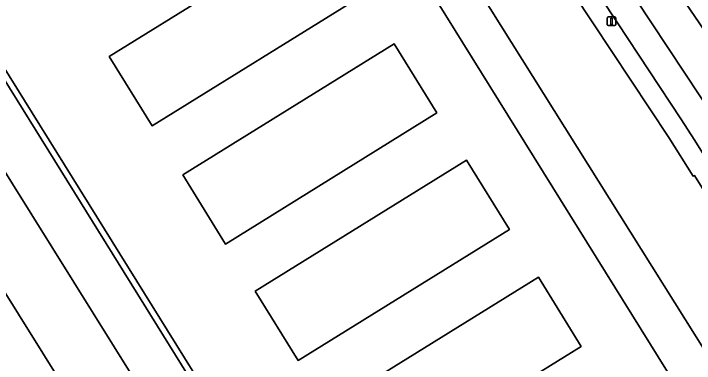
# Model space of a CAD drawing. Extents: x 159279 to 160377, y 384531 to 385888.
# Drawn here: x 159659.3 to 159738.8, y 385710.3 to 385751.1 of the extents above; entities that cross this region are included whole.
import ezdxf

# ---------------------------------------------------------------- set-up
doc = ezdxf.new("R2010")
doc.units = 0
for name, color, linetype in [('IMGEO_Berm_groen', 7, 'Continuous'), ('IMGEO_Fietspad_gesloten', 7, 'Continuous'), ('IMGEO_Groenvoorziening', 7, 'Continuous'), ('IMGEO_Lichtmast', 7, 'Continuous'), ('IMGEO_Muur', 7, 'Continuous'), ('IMGEO_Parkeervlak_open', 7, 'Continuous'), ('IMGEO_Rijbaan_lokaal_gesloten', 7, 'Continuous'), ('IMGEO_Rijbaan_lokaal_open', 7, 'Continuous'), ('IMGEO_Rijbaan_regionaal_gesloten', 7, 'Continuous'), ('IMGEO_Voetpad_open', 7, 'Continuous')]:
    doc.layers.add(name, color=color, linetype=linetype)

msp = doc.modelspace()

# ---------------------------------------------------------------- linework, layer by layer
at = {"layer": 'IMGEO_Berm_groen'}
msp.add_lwpolyline([(159687.413, 385818.912), (159696.373, 385806.344), (159699.097, 385802.447), (159705.884, 385792.137), (159733.796, 385750), (159741.394, 385738.529), (159749.346, 385725.761), (159772.286, 385689.072), (159776.137, 385682.914), (159777.721, 385683.906), (159777.482, 385684.401), (159767.196, 385706.167), (159766.847, 385706.879), (159766.188, 385707.929), (159755.331, 385725.309), (159747.142, 385738.443), (159744.886, 385741.795), (159739.326, 385750), (159733.946, 385757.94), (159722.433, 385774.919)], dxfattribs=at)
at = {"layer": 'IMGEO_Fietspad_gesloten'}
for points in [[(159776.137, 385682.914), (159772.286, 385689.072), (159749.346, 385725.761), (159741.394, 385738.529), (159733.796, 385750), (159705.884, 385792.137), (159699.097, 385802.447), (159696.373, 385806.344), (159687.413, 385818.912)], [(159683.485, 385818.555), (159695.188, 385802.278), (159729.815, 385750), (159737.215, 385738.828), (159738.844, 385736.282), (159769.444, 385687.297), (159773.292, 385681.136), (159801.995, 385635.214), (159838.479, 385576.785), (159874.063, 385519.7), (159876.93, 385521.556), (159841.351, 385578.498), (159804.978, 385636.776), (159794.348, 385653.769), (159776.137, 385682.914)]]:
    msp.add_lwpolyline(points, dxfattribs=at)
at = {"layer": 'IMGEO_Groenvoorziening'}
msp.add_lwpolyline([(159676.111, 385814.423), (159690.056, 385791.33), (159686.627, 385789.26), (159686.422, 385788.742), (159691.156, 385780.837), (159691.475, 385781.034), (159695.143, 385783.296), (159695.583, 385782.582), (159697.116, 385780.097), (159773.197, 385658.971), (159774.456, 385659.758), (159781.584, 385664.207), (159771.593, 385680.211), (159767.806, 385686.274), (159749.261, 385715.962), (159749.138, 385715.904), (159744.035, 385724.049), (159743.914, 385723.996), (159738.791, 385732.214), (159738.636, 385732.144), (159735.797, 385736.646), (159726.938, 385750), (159699.223, 385791.775)], dxfattribs=at)
at = {"layer": 'IMGEO_Lichtmast'}
for p, q in [((159728.611, 385749.792), (159728.611, 385750.592)), ((159728.611, 385750.592), (159728.611, 385749.792)), ((159728.711, 385750.692), (159729.501, 385750.692)), ((159729.501, 385750.692), (159728.711, 385750.692)), ((159729.601, 385750.592), (159729.601, 385749.792)), ((159729.601, 385749.792), (159729.601, 385750.592)), ((159729.501, 385749.692), (159728.711, 385749.692)), ((159728.711, 385749.692), (159729.501, 385749.692))]:
    msp.add_line(p, q, dxfattribs=at)
msp.add_lwpolyline([(159729.031, 385750.567), (159729.181, 385750.567), (159729.181, 385749.817), (159729.031, 385749.817), (159729.031, 385750.567)], dxfattribs=at)
for centre, start, end in [((159728.711, 385750.592), 90, 180), ((159728.711, 385750.592), 90, 180), ((159729.501, 385750.592), 0, 90), ((159729.501, 385750.592), 360, 90), ((159728.711, 385749.792), 180, 270), ((159728.711, 385749.792), 180, 270), ((159729.501, 385749.792), 270, 0), ((159729.501, 385749.792), 270, 0)]:
    msp.add_arc(centre, 0.1, start, end, dxfattribs=at)
at = {"layer": 'IMGEO_Muur'}
msp.add_lwpolyline([(159655.024, 385749.875), (159658.207, 385751.827), (159657.859, 385752.394), (159657.041, 385751.892), (159654.814, 385750.526), (159654.071, 385750.07), (159654.419, 385749.504), (159690.923, 385690.893), (159691.423, 385690.09), (159692.026, 385690.465), (159691.526, 385691.268), (159690.393, 385693.087)], close=True, dxfattribs=at)
at = {"layer": 'IMGEO_Parkeervlak_open'}
for points in [[(159691.156, 385780.837), (159768.746, 385656.193), (159773.197, 385658.971), (159697.116, 385780.097), (159695.583, 385782.582), (159695.143, 385783.296), (159691.475, 385781.034)], [(159695.146, 385761.359), (159670.486, 385746.08), (159675.488, 385738.007), (159700.147, 385753.287)], [(159703.728, 385747.575), (159679.068, 385732.295), (159684.07, 385724.223), (159708.73, 385739.502)], [(159712.203, 385734.007), (159687.543, 385718.727), (159692.544, 385710.655), (159717.204, 385725.935)], [(159720.573, 385720.367), (159695.913, 385705.087), (159700.915, 385697.015), (159725.575, 385712.295)]]:
    msp.add_lwpolyline(points, close=True, dxfattribs=at)
for points in [[(159721.978, 385634.748), (159725.587, 385636.961), (159725.329, 385637.382), (159724.533, 385638.659), (159723.756, 385638.176), (159693.329, 385687.029), (159692.857, 385687.787), (159691.423, 385690.09), (159690.923, 385690.893), (159654.419, 385749.504)], [(159649.555, 385746.628), (159718.725, 385635.957)]]:
    msp.add_lwpolyline(points, dxfattribs=at)
at = {"layer": 'IMGEO_Rijbaan_lokaal_gesloten'}
for points in [[(159650.536, 385749.873), (159653.936, 385751.958), (159653.699, 385752.344), (159671.482, 385763.253), (159667.773, 385768.57), (159651.134, 385758.25), (159649.545, 385757.265), (159647.04, 385755.711), (159638.516, 385750.252), (159716.247, 385625.882), (159728.276, 385606.603), (159739.992, 385587.827), (159742.058, 385584.516), (159746.439, 385577.457), (159752.959, 385581.523), (159748.768, 385588.15)], [(159718.725, 385635.957), (159649.555, 385746.628)]]:
    msp.add_lwpolyline(points, dxfattribs=at)
at = {"layer": 'IMGEO_Rijbaan_lokaal_open'}
for points in [[(159791.074, 385620.323), (159778.361, 385640.745), (159769.865, 385654.395), (159768.746, 385656.193), (159691.156, 385780.837), (159686.422, 385788.742), (159674.867, 385808.033), (159640.969, 385786.473)], [(159655.024, 385749.875), (159690.393, 385693.087), (159692.793, 385694.56), (159692.568, 385694.925), (159693.206, 385695.316), (159698.255, 385687.087), (159697.592, 385686.68), (159695.271, 385685.255), (159696.994, 385682.488), (159700.886, 385684.922), (159708.425, 385672.87), (159723.967, 385648.025), (159727.94, 385641.674), (159727.117, 385641.162), (159727.518, 385640.518), (159728.317, 385639.215), (159743.262, 385648.383), (159743.656, 385647.741), (159748.308, 385640.087), (159748.702, 385639.445), (159733.767, 385630.283), (159734.338, 385629.353), (159734.732, 385628.711), (159731.673, 385626.834)]]:
    msp.add_lwpolyline(points, dxfattribs=at)
for points in [[(159675.488, 385738.007), (159670.486, 385746.08), (159695.146, 385761.359), (159700.147, 385753.287)], [(159684.07, 385724.223), (159679.068, 385732.295), (159703.728, 385747.575), (159708.73, 385739.502)], [(159692.544, 385710.655), (159687.543, 385718.727), (159712.203, 385734.007), (159717.204, 385725.935)], [(159695.913, 385705.087), (159720.573, 385720.367), (159725.575, 385712.295), (159700.915, 385697.015)]]:
    msp.add_lwpolyline(points, close=True, dxfattribs=at)
at = {"layer": 'IMGEO_Rijbaan_regionaal_gesloten'}
msp.add_lwpolyline([(159701.096, 385806.426), (159722.433, 385774.919), (159733.946, 385757.94), (159739.326, 385750), (159744.886, 385741.795), (159747.142, 385738.443), (159755.331, 385725.309), (159766.188, 385707.929), (159766.847, 385706.879), (159799.559, 385654.409)], dxfattribs=at)
at = {"layer": 'IMGEO_Voetpad_open'}
for points in [[(159680.977, 385821.616), (159662.372, 385842.634), (159660.88, 385840.92), (159680.036, 385819.294), (159679.934, 385819.207), (159682.134, 385816.347), (159692.652, 385801.706), (159692.521, 385801.611), (159699.101, 385791.701), (159699.223, 385791.775), (159726.938, 385750), (159735.797, 385736.646), (159738.636, 385732.144), (159738.791, 385732.214), (159743.914, 385723.996), (159744.035, 385724.049), (159749.138, 385715.904), (159749.261, 385715.962), (159767.806, 385686.274), (159771.593, 385680.211), (159781.584, 385664.207), (159782.705, 385662.411), (159800.362, 385634.127), (159814.04, 385612.258)], [(159801.995, 385635.214), (159773.292, 385681.136), (159769.444, 385687.297), (159738.844, 385736.282), (159737.215, 385738.828), (159729.815, 385750), (159695.188, 385802.278), (159683.485, 385818.555)], [(159742.058, 385584.516), (159739.992, 385587.827), (159736.198, 385585.464), (159724.502, 385604.254), (159728.276, 385606.603), (159716.247, 385625.882), (159638.516, 385750.252)]]:
    msp.add_lwpolyline(points, dxfattribs=at)

doc.saveas('drawing.dxf')
